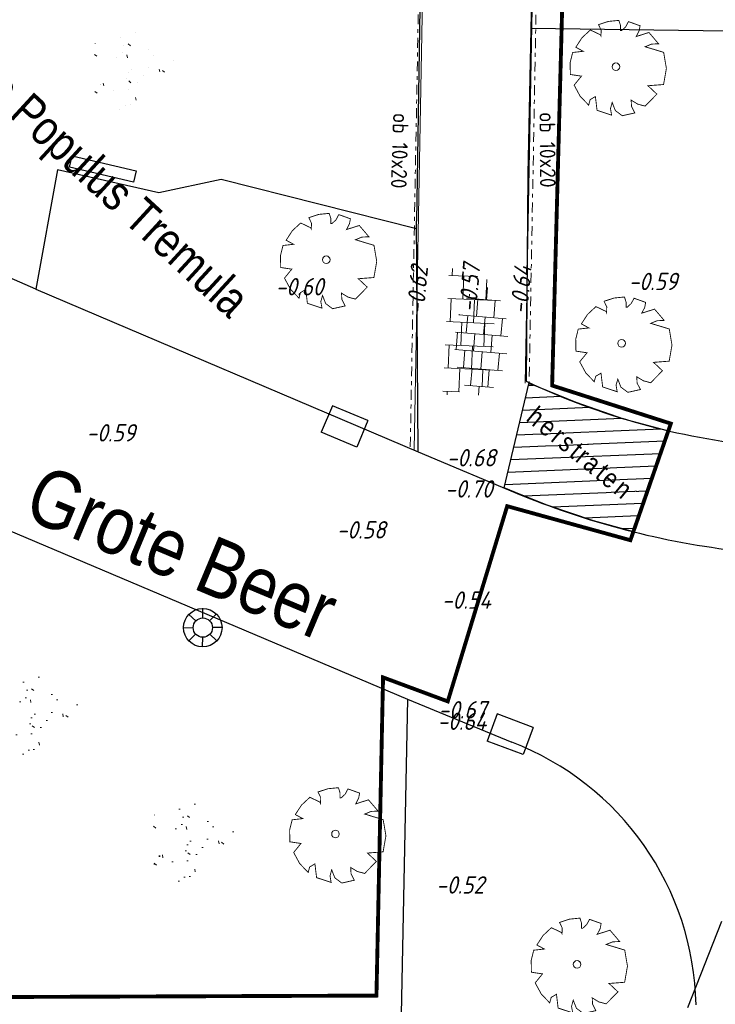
# Model space of a CAD drawing. Header units: metres. Extents: x 111546 to 149831, y 498798 to 507863.
# Tile 869 of 1056: x 111956 to 111974, y 501741 to 501767. Entities that reach past the tile are written whole.
import ezdxf
from ezdxf.enums import TextEntityAlignment as Align

# ---------------------------------------------------------------- set-up
doc = ezdxf.new("R2010")
doc.units = ezdxf.units.M
for name, pattern in [('ACAD_ISO09W100', [45, 24, -3, 6, -3, 6, -3]), ('DASHDOT', [25.4, 12.7, -6.35, 0, -6.35]), ('DASHED', [19.05, 12.7, -6.35]), ('HIDDEN', [9.525, 6.35, -3.175])]:
    doc.linetypes.add(name, pattern=pattern)
for name, color, linetype in [('0-hoogte mv-bestaand', 253, 'Continuous'), ('0-werkgrens', 210, 'FENCELINE1'), ('2-bs-Streng gemengd', 252, 'ACAD_ISO09W100'), ('3-bs-straatkolk', 252, 'Continuous'), ('3-nw-herstraten1', 7, 'Continuous'), ('3-vw-band-ob 6x20', 30, 'Continuous'), ('3-vw-HV-304010-Opbreken tegels-opp', 150, 'AI-KADASTRAAL'), ('3-vw-lichtmast- ter (ver)plaatsen-verwijderen', 200, 'Continuous'), ('4-nw-boom tekst', 7, 'Continuous'), ('B03_OVEROPSTAL', 1, 'Continuous'), ('Q26_BOOM', 252, 'Continuous'), ('T10_CULTUUR-SCHEID', 252, 'HIDDEN'), ('V02_KNTOPENVERH', 252, 'Continuous'), ('V03_KNTTEGELPAD', 252, 'Continuous'), ('Z06_STRAATNAAM', 7, 'Continuous')]:
    doc.layers.add(name, color=color, linetype=linetype)
for name, color, linetype, lineweight in [('3-nw-arcering-trottoir', 2, 'Continuous', 15), ('3-nw-band-ob 10x20', 7, 'Continuous', 13), ('3-nw-band-ob 10x20-achterkant', 7, 'DASHDOT', 13), ('3-nw-text-20', 7, 'Continuous', 15), ('3-nw-text-20-herinrichting', 7, 'Continuous', 15), ('3-vw-verharding', 3, 'Continuous', 15), ('4-nw materiaalscheiding-groen', 210, 'DASHED', 13), ('4-nw-boom 1e grootte', 7, 'Continuous', 35), ('4-nw-gazon', 7, 'Continuous', 5)]:
    doc.layers.add(name, color=color, linetype=linetype, lineweight=lineweight)
doc.styles.get("Standard").update_dxf_attribs({"font": 'isocp-ie.shx'})
doc.styles.add('veysel', font='isocp-ie.shx', dxfattribs={"height": 0.1})
doc.styles.add('Zaanstad', font='ARIALN.TTF')
doc.styles.add('Zaanstad 1-250 2.0mm', font='ARIALN.TTF', dxfattribs={"height": 0.5})
doc.linetypes.add('AI-KADASTRAAL', pattern='A,5.5,-2,["K",Standard,S=1.8,R=0,X=0,Y=-0.9],-2,5.5,-2,[5,NLCS.SHX,S=0.75,R=0,X=0,Y=0],-2', length=19)
doc.linetypes.add('FENCELINE1', pattern='A,6.35,-2.54,[133,ltypeshp.shx,S=2.54,R=0,X=-2.54,Y=0],-2.54,25.4', length=36.83)

# ---------------------------------------------------------------- blocks, each defined once
blk = doc.blocks.new('Q26')
at = {"linetype": 'Continuous', "lineweight": 20, "const_width": 0.0225}
blk.add_lwpolyline([(0.757, 0.516), (1.237, 0.371), (1.308, -0.046), (1.235, -0.463), (0.83, -0.494), (1.061, -0.711), (0.757, -1.022), (0.565, -0.971), (0.395, -0.867), (0.404, -1.032), (0.49, -1.198), (0.163, -1.271), (-0.015, -1.136), (-0.097, -0.929), (-0.141, -1.084), (-0.112, -1.255), (-0.489, -1.131), (-0.532, -0.774), (-0.668, -0.854), (-0.707, -0.996), (-0.927, -0.766), (-1.083, -0.479), (-0.894, -0.246), (-1.181, -0.203), (-1.187, 0.104), (-1.122, 0.367), (-0.847, 0.398), (-1.04, 0.503), (-0.879, 0.749), (-0.663, 0.95), (-0.402, 0.826), (-0.388, 0.795), (-0.382, 0.942), (-0.452, 1.088), (-0.194, 1.172), (0.076, 1.199), (0.118, 1.07), (0.119, 0.935), (0.148, 0.935), (0.252, 1.031), (0.325, 1.167), (0.626, 1.059), (0.6, 0.925), (0.525, 0.78), (0.856, 0.885), (1.105, 0.593), (0.924, 0.584)], close=True, dxfattribs=at)
at = {"linetype": 'Continuous', "lineweight": 20}
blk.add_circle((0.001, -0.001), 0.0983, dxfattribs=at)
blk = doc.blocks.new('Q21')
at = {"color": 0, "linetype": 'ByBlock', "lineweight": -2}
for p, q in [((-0.181, 0.172), (-0.363, 0.343)), ((-0.003, 0.25), (0.001, 0.5)), ((0.173, 0.18), (0.351, 0.353)), ((0.25, 0.008), (0.5, 0.015)), ((-0.25, -0.008), (-0.5, -0.015)), ((-0.186, -0.167), (-0.365, -0.341)), ((-0.01, -0.25), (-0.014, -0.5)), ((0.183, -0.171), (0.357, -0.336))]:
    blk.add_line(p, q, dxfattribs=at)
for radius in [0.498, 0.25]:
    blk.add_circle((0, 0), radius, dxfattribs=at)
blk = doc.blocks.new('KOLK_M')
at = {"color": 0}
for p, q in [((-0.404, 0.475), (-0.569, -0.255)), ((0.569, 0.255), (-0.404, 0.475)), ((0.569, 0.255), (0.404, -0.475)), ((0.404, -0.475), (-0.569, -0.255))]:
    blk.add_line(p, q, dxfattribs=at)
blk = doc.blocks.new('tgls')
at = {"linetype": 'Continuous'}
for p, q in [((-1.018, -0.663), (-1.018, 0.575)), ((-0.418, -0.668), (-0.418, 0.573)), ((0.182, -0.673), (0.182, 0.57)), ((0.782, -0.678), (0.782, 0.568)), ((-1.018, 0.329), (-1.552, 0.329)), ((0.182, 0.329), (-0.418, 0.329)), ((1.218, 0.329), (0.782, 0.329)), ((-1.618, 0.029), (-1.635, 0.029)), ((-1.618, -0.658), (-1.618, 0.09)), ((-0.418, 0.029), (-1.018, 0.029)), ((0.782, 0.029), (0.182, 0.029)), ((1.382, -0.682), (1.382, -0.248)), ((-1.018, -0.271), (-1.618, -0.271)), ((0.182, -0.271), (-0.418, -0.271)), ((1.382, -0.271), (0.782, -0.271)), ((-1.618, -0.571), (-1.803, -0.571)), ((-0.418, -0.571), (-1.018, -0.571)), ((0.782, -0.571), (0.182, -0.571)), ((1.473, -0.571), (1.382, -0.571))]:
    blk.add_line(p, q, dxfattribs=at)
blk = doc.blocks.new('4-boom 1e grootte')
at = {"lineweight": 30}
for p, q in [((-0.69, 2.85), (-1.129, 2.685)), ((-0.141, 2.96), (-0.69, 2.85)), ((-0.141, 2.96), (-0.141, 2.791)), ((-0.141, 2.791), (-0.082, 2.854)), ((-0.082, 2.854), (0.229, 2.932)), ((0.229, 2.932), (0.476, 2.932)), ((0.476, 2.932), (0.462, 2.786)), ((0.462, 2.786), (0.543, 2.812)), ((0.543, 2.812), (0.654, 2.836)), ((0.654, 2.836), (0.929, 2.795)), ((1.061, 2.816), (1.101, 2.616)), ((-1.376, 2.685), (-1.623, 2.424)), ((-1.129, 2.685), (-1.376, 2.685)), ((0.984, 2.726), (0.874, 2.685)), ((0.929, 2.795), (0.984, 2.726)), ((0.984, 2.726), (0.97, 2.63)), ((0.984, 2.726), (1.121, 2.713)), ((1.101, 2.616), (1.459, 2.587)), ((1.34, 2.671), (1.862, 2.301)), ((-1.788, 2.424), (-2.474, 1.725)), ((-1.623, 2.424), (-1.788, 2.424)), ((-1.623, 2.424), (-1.582, 2.315)), ((1.862, 2.301), (1.944, 2.109)), ((1.944, 2.109), (1.944, 2.136)), ((1.944, 2.136), (1.944, 2.109)), ((1.944, 2.136), (2.232, 2.081)), ((2.232, 2.081), (2.027, 1.903)), ((2.027, 1.903), (2.054, 1.738)), ((2.342, 1.834), (2.37, 1.697)), ((-2.063, 1.681), (-2.694, 1.505)), ((-2.474, 1.725), (-2.063, 1.681)), ((2.054, 1.738), (2.15, 1.642)), ((2.15, 1.642), (2.37, 1.697)), ((2.37, 1.697), (2.575, 1.574)), ((2.575, 1.574), (2.644, 1.368)), ((-2.584, 1.437), (-2.749, 1.258)), ((-2.694, 1.505), (-2.502, 1.382)), ((-2.584, 1.437), (-2.543, 1.244)), ((2.644, 1.368), (2.507, 1.183)), ((-2.749, 1.258), (-2.858, 0.997)), ((2.507, 1.183), (2.822, 1.203)), ((2.822, 1.203), (2.822, 0.709)), ((-2.955, 0.851), (-3.009, 0.764)), ((-2.927, 0.984), (-2.955, 0.851)), ((-2.858, 0.997), (-2.927, 0.984)), ((-2.872, 0.75), (-3.05, 0.449)), ((-3.009, 0.764), (-2.872, 0.75)), ((-2.474, 0.75), (-2.872, 0.75)), ((2.822, 0.709), (2.905, 0.723)), ((2.905, 0.723), (3.028, 0.064)), ((-2.9, 0.339), (-3.078, 0.16)), ((-3.05, 0.449), (-2.9, 0.339)), ((-2.9, 0.339), (-2.831, 0.188)), ((-3.078, 0.16), (-2.996, -0.238)), ((-2.831, 0.188), (-3.045, 0.001)), ((2.809, 0.092), (2.781, -0.196)), ((3.028, 0.064), (2.809, 0.092)), ((-3.147, -0.032), (-2.913, -0.032)), ((-2.996, -0.238), (-2.79, -0.635)), ((2.781, -0.196), (2.96, -0.196)), ((2.96, -0.196), (2.96, -0.786)), ((-2.721, -0.498), (-2.804, -0.608)), ((-2.68, -0.498), (-2.721, -0.498)), ((-2.941, -0.635), (-2.584, -0.635)), ((-2.817, -0.635), (-2.913, -0.786)), ((2.96, -1.033), (2.877, -0.732)), ((2.96, -0.786), (2.877, -0.732)), ((-2.913, -0.786), (-2.913, -0.965)), ((-2.913, -0.965), (-2.707, -1.061)), ((-2.625, -0.924), (-2.707, -1.061)), ((-2.707, -1.061), (-2.707, -1.363)), ((-2.502, -1.253), (-2.707, -1.363)), ((2.836, -1.239), (2.63, -1.555)), ((2.836, -1.239), (2.891, -1.061)), ((2.96, -1.033), (2.891, -1.061)), ((-2.653, -1.404), (-2.762, -1.418)), ((-2.707, -1.363), (-2.474, -1.61)), ((-2.653, -1.404), (-2.666, -1.5)), ((-1.925, -1.5), (-2.323, -1.761)), ((-2.488, -1.761), (-2.488, -1.595)), ((-2.323, -1.761), (-2.488, -1.761)), ((-2.323, -1.761), (-2.186, -1.898)), ((2.37, -1.884), (2.479, -1.706)), ((2.63, -1.555), (2.479, -1.706)), ((-2.186, -1.898), (-2.227, -2.008)), ((-2.227, -2.008), (-2.035, -2.035)), ((-1.994, -1.788), (-2.186, -1.898)), ((-2.035, -2.035), (-2.035, -2.213)), ((-1.788, -1.884), (-1.898, -1.857)), ((-1.898, -1.857), (-1.569, -2.145)), ((2.37, -1.884), (1.752, -2.419)), ((-2.035, -2.213), (-1.816, -2.213)), ((-1.418, -2.268), (-1.898, -2.351)), ((-1.816, -2.213), (-1.802, -2.337)), ((-1.569, -2.145), (-1.569, -2.294)), ((-1.513, -2.285), (-1.404, -2.707)), ((-1.802, -2.337), (-1.651, -2.529)), ((-1.651, -2.529), (-1.363, -2.447)), ((-1.061, -2.515), (-1.129, -2.57)), ((-1.075, -2.502), (-1.061, -2.515)), ((-1.061, -2.515), (-0.924, -2.557)), ((-0.786, -2.529), (-0.924, -2.557)), ((0.874, -2.666), (0.929, -2.488)), ((0.929, -2.488), (1.066, -2.488)), ((1.066, -2.488), (1.039, -2.666)), ((1.327, -2.406), (1.56, -2.364)), ((1.382, -2.57), (1.327, -2.406)), ((1.56, -2.364), (1.656, -2.433)), ((1.656, -2.433), (1.615, -2.543)), ((1.752, -2.419), (1.656, -2.433)), ((-1.404, -2.707), (-1.322, -2.625)), ((-1.322, -2.625), (-1.198, -2.584)), ((-1.129, -2.57), (-1.198, -2.584)), ((-1.129, -2.57), (-1.014, -2.729)), ((-0.924, -2.557), (-1.061, -2.817)), ((-1.061, -2.817), (-0.88, -2.728)), ((-0.88, -2.728), (-0.8, -2.858)), ((-0.649, -2.804), (-0.8, -2.858)), ((-0.649, -2.666), (-0.416, -2.625)), ((-0.649, -2.804), (-0.649, -2.666)), ((0.009, -2.954), (-0.649, -2.804)), ((-0.416, -2.625), (0.16, -2.776)), ((0.16, -2.776), (0.298, -2.79)), ((0.874, -2.666), (0.298, -2.79)), ((0.298, -2.79), (0.298, -2.913)), ((0.628, -2.719), (0.572, -2.9)), ((0.874, -2.666), (1.272, -2.666)), ((1.272, -2.666), (1.382, -2.57)), ((0.298, -2.913), (0.009, -2.954)), ((0.49, -2.968), (0.298, -2.913)), ((0.572, -2.9), (0.49, -2.968))]:
    blk.add_line(p, q, dxfattribs=at)
blk.add_circle((0, 0), 0.134, dxfattribs=at)
at = {"layer": '4-nw materiaalscheiding-groen', "color": 7, "style": 'Zaanstad'}
blk.add_text(' 1e', height=1, dxfattribs=at).set_placement((-0.122, -1.744))
at = {"layer": '4-nw-boom tekst', "style": 'Zaanstad'}
blk.add_attdef('BOOMSOORT', text='', height=0.9, dxfattribs=at).set_placement((2.842, 1.834), align=Align.BOTTOM_LEFT)

msp = doc.modelspace()

# ---------------------------------------------------------------- hatches: boundary and pattern name
at = {"layer": '3-nw-arcering-trottoir'}
h = msp.add_hatch(dxfattribs=at)
h.set_pattern_fill('AVH-TEGEL_300X300_HALFST', color=256, scale=1.5, angle=245.15754, style=0, pattern_type=2)
h.set_pattern_definition([(265.18101629, (595503.95836, 344971.0996), (0.18640104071, -0.46731108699), [0.45, -0.45]), (355.18101629, (595503.95836, 344971.0996), (0.03780360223, 0.44840928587), [])])
edge = h.paths.add_edge_path()
edge.add_ellipse((111968.0544, 501758.2398), major_axis=(-0.0593, -1.4054), ratio=0.488545, start_angle=0, end_angle=360)
at = {"layer": '3-vw-HV-304010-Opbreken tegels-opp', "ltscale": 0.01}
h = msp.add_hatch(dxfattribs=at)
h.set_pattern_fill('GOST_GLASS', color=256, scale=0.08)
h.set_pattern_definition([(294.51638, (112010.33835, 501946.37295), (-0.2375469, -0.6359021), [0.4, -0.56]), (294.51638, (112010.27896, 501946.21397), (-0.2375469, -0.6359021), [0.16, -0.8]), (294.51638, (112010.49732, 501946.31356), (-0.2375469, -0.6359021), [0.16, -0.8])])
h.paths.add_polyline_path([(111955.2712, 501753.3013), (111969.4264, 501747.3849), (111970.9229, 501750.9652), (111956.7677, 501756.8816)], flags=9)
at = {"layer": '4-nw-gazon', "ltscale": 0.1}
h = msp.add_hatch(dxfattribs=at)
h.set_pattern_fill('AGR-GRAS_GAZON', color=256, scale=0.5, angle=-46.148, pattern_type=2)
h.set_pattern_definition([(308.76637, (112559.5809, 501035.9972), (0.9624805, 0.0527809), [0, -0.76, 0, -0.85, 0, -0.8125]), (278.76637, (112559.5809, 501035.9972), (1.4302849, -0.8534867), [0, -0.41, 0, -0.685, 0, -0.2625]), (238.76637, (112559.5673, 501036.6121), (0.037241, -1.5566281), [0, -0.25, 0, -0.9, 0, -1.175]), (228.76637, (112559.5673, 501036.6121), (0.4719491, -1.4929976), [0, -0.125, 0, -0.59, 0, -0.675]), (322.26637, (112561.4574, 501037.309), (0.8731955, 0.27140796), [0.075, -1.04775]), (281.26637, (112557.6483, 501037.2248), (0.83706867, -0.3680336), [0.075, -1.04775])])
edge = h.paths.add_edge_path()
edge.add_arc((111958.9631, 501765.2492), 1.1599, 0, 360)
h = msp.add_hatch(dxfattribs=at)
h.set_pattern_fill('AGR-GRAS_GAZON', color=256, scale=0.5, angle=-46.148, pattern_type=2)
h.set_pattern_definition([(308.76637, (112557.0785, 501019.2944), (0.9624805, 0.0527809), [0, -0.76, 0, -0.85, 0, -0.8125]), (278.76637, (112557.0785, 501019.2944), (1.4302849, -0.8534867), [0, -0.41, 0, -0.685, 0, -0.2625]), (238.76637, (112557.0649, 501019.9092), (0.037241, -1.5566281), [0, -0.25, 0, -0.9, 0, -1.175]), (228.76637, (112557.0649, 501019.9092), (0.4719491, -1.4929976), [0, -0.125, 0, -0.59, 0, -0.675]), (322.26637, (112558.9549, 501020.6062), (0.8731955, 0.27140796), [0.075, -1.04775]), (281.26637, (112555.14586, 501020.522), (0.83706867, -0.3680336), [0.075, -1.04775])])
edge = h.paths.add_edge_path()
edge.add_arc((111956.4607, 501748.5463), 1.1599, 0, 360)
h = msp.add_hatch(dxfattribs=at)
h.set_pattern_fill('AGR-GRAS_GAZON', color=256, scale=0.5, angle=-46.148, pattern_type=2)
h.set_pattern_definition([(308.76637, (112561.11634, 501016.0063), (0.9624805, 0.0527809), [0, -0.76, 0, -0.85, 0, -0.8125]), (278.76637, (112561.1163, 501016.0063), (1.4302849, -0.8534867), [0, -0.41, 0, -0.685, 0, -0.2625]), (238.76637, (112561.10275, 501016.62115), (0.037241, -1.5566281), [0, -0.25, 0, -0.9, 0, -1.175]), (228.76637, (112561.1028, 501016.6211), (0.4719491, -1.4929976), [0, -0.125, 0, -0.59, 0, -0.675]), (322.26637, (112562.9928, 501017.3181), (0.8731955, 0.27140796), [0.075, -1.04775]), (281.26637, (112559.18374, 501017.2339), (0.83706867, -0.3680336), [0.075, -1.04775])])
edge = h.paths.add_edge_path()
edge.add_arc((111960.4986, 501745.2582), 1.1599, 0, 360)

# ---------------------------------------------------------------- linework, layer by layer
at = {"layer": '2-bs-Streng gemengd', "ltscale": 0.1, "flags": 128}
msp.add_lwpolyline([(111970.106, 501732.604), (111988.101, 501778.263)], dxfattribs=at)
at = {"layer": '3-nw-band-ob 10x20'}
msp.add_lwpolyline([(111969.8883, 501794.6006), (111969.1926, 501757.148)], dxfattribs=at)
at = {"layer": '3-nw-herstraten1', "ltscale": 0.02}
msp.add_lwpolyline([(111969.2926, 501757.1462), (111970.4991, 501756.6524), (111971.7395, 501756.2274), (111972.9014, 501755.9167), (111971.9724, 501753.3052), (111970.9609, 501753.5853), (111969.7639, 501753.9879), (111968.9362, 501754.3146), (111968.6463, 501754.4365), (111969.2929, 501757.1648)], close=True, dxfattribs=at)
at = {"layer": '3-vw-band-ob 6x20', "ltscale": 0.05}
for p, q in [((111969.913, 501795.86), (111969.261, 501762.559)), ((111969.261, 501762.559), (111969.214, 501757.202)), ((111966.42, 501755.373), (111966.375, 501761.348))]:
    msp.add_line(p, q, dxfattribs=at)
msp.add_lwpolyline([(111966.762, 501779.863), (111966.639, 501778.479), (111966.375, 501761.348)], dxfattribs=at)
at = {"layer": 'B03_OVEROPSTAL'}
msp.add_lwpolyline([(111957.378, 501762.746), (111957.446, 501763.038), (111959.112, 501762.647), (111959.043, 501762.355)], close=True, dxfattribs=at)
at = {"layer": 'T10_CULTUUR-SCHEID'}
msp.add_lwpolyline([(111966.376, 501761.15), (111961.307, 501762.423), (111959.698, 501762.081), (111957.066, 501762.672), (111956.507, 501759.581)], dxfattribs=at)
at = {"layer": 'V02_KNTOPENVERH'}
for p, q in [((111950.365, 501755.638), (111966.136, 501748.964)), ((111966.136, 501748.964), (111968.842, 501747.85))]:
    msp.add_line(p, q, dxfattribs=at)
for points in [[(111956.507, 501759.581), (111953.402, 501760.943), (111950.641, 501762.073)], [(111956.507, 501759.581), (111966.42, 501755.373), (111969.085, 501754.252)]]:
    msp.add_lwpolyline(points, dxfattribs=at)
for centre, radius, start, end in [((111977.1614, 501774.0049), 21.3403, 247.76172, 264.09243), ((111966.1811, 501740.9029), 7.4393, 1.10242, 69.04197)]:
    msp.add_arc(centre, radius, start, end, dxfattribs=at)
at = {"layer": 'V03_KNTTEGELPAD'}
msp.add_line((111966.42, 501755.373), (111966.375, 501761.348), dxfattribs=at)
for points in [[(111966.762, 501779.863), (111966.639, 501778.479), (111966.375, 501761.348)], [(111969.335, 501766.346), (112003.13, 501765.883), (112003.217, 501773.299), (111982.258, 501773.59), (111982.16, 501768.396), (111969.38, 501768.626)], [(111966.136, 501748.964), (111965.914, 501737.796), (111961.151, 501737.887)]]:
    msp.add_lwpolyline(points, dxfattribs=at)
msp.add_arc((111977.042, 501773.7278), 18.2861, 244.65384, 264.43271, dxfattribs=at)

# ---------------------------------------------------------------- block references
at = {"layer": '3-bs-straatkolk'}
for p, rotation in [((111964.511, 501756.027), 349.8329008), ((111968.8, 501748.055), 352.2993274)]:
    msp.add_blockref('KOLK_M', p, dxfattribs=dict(at, rotation=rotation))
at = {"layer": '3-vw-lichtmast- ter (ver)plaatsen-verwijderen'}
msp.add_blockref('Q21', (111960.835, 501750.817), dxfattribs=at)
at = {"layer": '3-vw-verharding', "rotation": 267.5049350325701}
msp.add_blockref('tgls', (111967.7999, 501758.2954), dxfattribs=at)
at = {"layer": '4-nw-boom 1e grootte'}
ref = msp.add_blockref('4-boom 1e grootte', (111954.6903, 501770.7452, -0.2869), dxfattribs=dict(at, rotation=317.4143730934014))
ref.add_attrib('BOOMSOORT', '1e orde Populus Tremula', dxfattribs={"layer": '4-nw-boom tekst', "height": 0.9, "rotation": 317.41437, "style": 'Zaanstad'}).set_placement((111952.8198, 501766.4319, -0.2869), align=Align.BOTTOM_LEFT)
at = {"layer": 'Q26_BOOM'}
for p in [(111971.542, 501765.347), (111964.035, 501760.348), (111971.687, 501758.182), (111964.273, 501745.472), (111970.533, 501742.094)]:
    msp.add_blockref('Q26', p, dxfattribs=at)

# ---------------------------------------------------------------- texts
at = {"layer": '0-hoogte mv-bestaand', "style": 'veysel', "oblique": 15}
for s, rotation, p in [('-0.62', 85, (111966.6208, 501759.5394)), ('-0.57', 85, (111967.9738, 501759.589)), ('-0.64', 85, (111969.3027, 501759.5524)), ('-0.60', 360, (111963.3402, 501759.4216)), ('-0.59', 360, (111972.5008, 501759.558)), ('-0.59', 360, (111958.4498, 501755.6379)), ('-0.68', 360, (111967.7909, 501754.9925)), ('-0.70', 360, (111967.7283, 501754.185)), ('-0.58', 360, (111964.9381, 501753.1246)), ('-0.54', 360, (111967.6646, 501751.3047)), ('-0.67', 360, (111967.5624, 501748.4641)), ('-0.64', 360, (111967.5484, 501748.1678)), ('-0.52', 360, (111967.503, 501743.9265))]:
    msp.add_text(s, height=0.45, rotation=rotation, dxfattribs=at).set_placement(p, align=Align.CENTER)
at = {"layer": 'Z06_STRAATNAAM', "linetype": 'DASHDOT', "style": 'Zaanstad'}
msp.add_text('Grote Beer', height=1.5, rotation=337.31651, dxfattribs=at).set_placement((111956.1338, 501753.688))

# ---------------------------------------------------------------- next in the draw order: texts
at = {"layer": '3-nw-text-20', "ltscale": 0.05, "insert": (111970.6371, 501755.3192), "char_height": 0.5, "attachment_point": 5, "rotation": 320.45014, "style": 'Zaanstad 1-250 2.0mm', "bg_fill": 3, "box_fill_scale": 1.1, "bg_fill_color": 256, "bg_fill_true_color": 13158600, "bg_fill_transparency": 0}
msp.add_mtext('\\A1;{\\T1.3;herstraten}', dxfattribs=at)
at = {"layer": '3-nw-text-20-herinrichting', "color": 0, "char_height": 0.408319, "attachment_point": 7, "style": 'veysel', "bg_fill": 3, "box_fill_scale": 1.1, "bg_fill_color": 256, "bg_fill_true_color": 13158600, "bg_fill_transparency": 0}
for insert, rotation in [((111965.7672, 501764.152), 268.26019), ((111969.5599, 501764.1682), 270.40642)]:
    msp.add_mtext('\\A1;ob 10x20', dxfattribs=dict(at, insert=insert, rotation=rotation))

# ---------------------------------------------------------------- next in the draw order: hatches: boundary and pattern name
at = {"layer": '3-nw-herstraten1', "ltscale": 0.06, "transparency": 33554687}
h = msp.add_hatch(dxfattribs=at)
h.set_pattern_fill('ANSI31', color=256, scale=0.1)
h.set_pattern_definition([(2.41437, (111951.43064, 501860.89138), (-0.0133751, 0.31721815), [])])
h.paths.add_polyline_path([(111969.2926, 501757.1462), (111970.4991, 501756.6524), (111971.7395, 501756.2274), (111972.9014, 501755.9167), (111971.9724, 501753.3052), (111970.9609, 501753.5853), (111969.7639, 501753.9879), (111968.9362, 501754.3146), (111968.6463, 501754.4365), (111969.2929, 501757.1648)])

# ---------------------------------------------------------------- next in the draw order: linework, layer by layer
at = {"layer": '0-werkgrens', "ltscale": 0.1, "const_width": 0.1}
msp.add_lwpolyline([(111992.3838, 501798.0092), (111992.6597, 501794.264), (111989.9782, 501794.3717), (111985.5331, 501794.5502), (111983.5161, 501794.6312), (111970.8756, 501794.207), (111969.889, 501757.088), (111972.9655, 501756.1013), (111971.9172, 501753.0808), (111968.7239, 501753.9627), (111967.1837, 501748.9061), (111965.5067, 501749.5281), (111965.3358, 501741.2863), (111952.3969, 501741.2361), (111952.4429, 501738.8356), (111941.6239, 501738.7777), (111940.5306, 501735.4548)], dxfattribs=at)
at = {"layer": '3-nw-band-ob 10x20'}
msp.add_line((111967.4699, 501817.8611), (111966.31, 501755.4197), dxfattribs=at)
at = {"layer": '3-nw-band-ob 10x20-achterkant', "ltscale": 0.02}
for p, q in [((111970.6556, 501830.5191), (111969.2926, 501757.1462)), ((111967.3681, 501817.763), (111966.21, 501755.4215))]:
    msp.add_line(p, q, dxfattribs=at)

doc.saveas('drawing.dxf')
